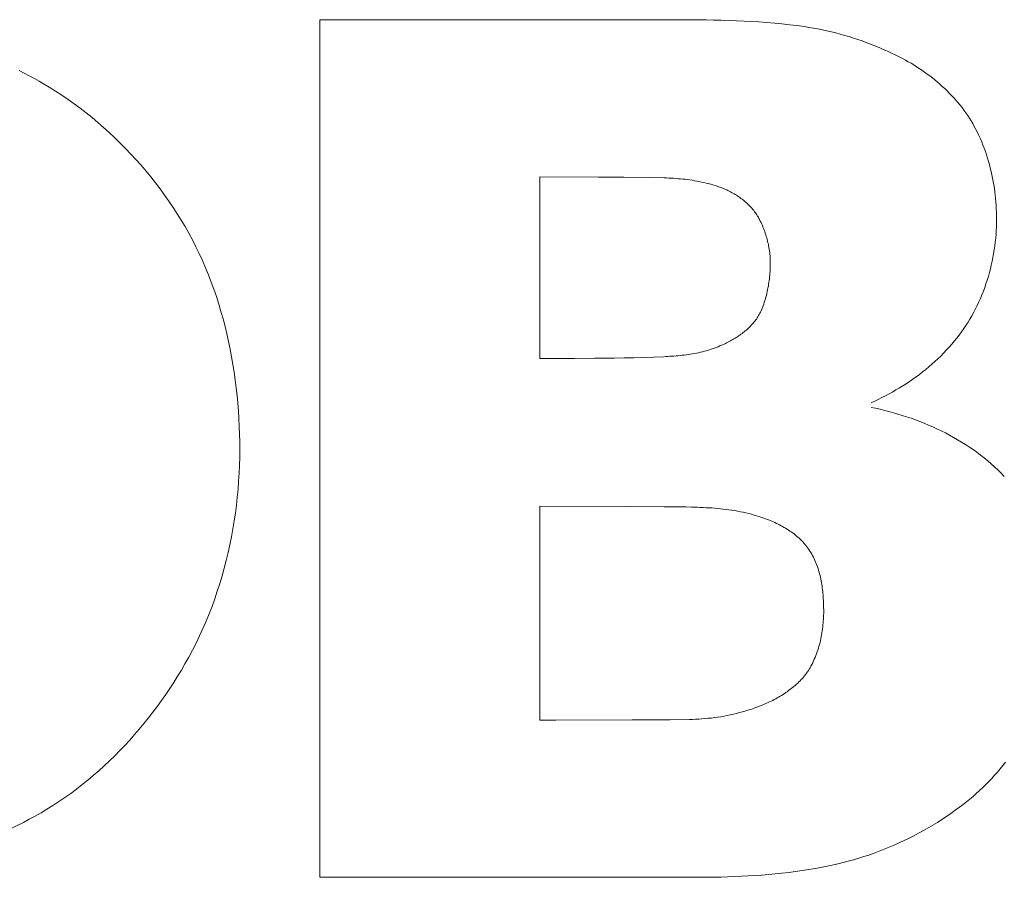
# Model space of a CAD drawing. Header units: millimetres. Extents: x 3925 to 5043, y -86 to 778.
# Tile 316 of 325: x 4855.83 to 4857.08, y 373.74 to 374.83. Entities that reach past the tile are written whole.
import ezdxf

# ---------------------------------------------------------------- set-up
doc = ezdxf.new("R2010")
doc.units = ezdxf.units.MM
doc.header["$LTSCALE"] = 46.255
doc.layers.add('H30K-IO-LABEDXF_CONTINUOUS_LINE', color=7, linetype='CONTINUOUS')

msp = doc.modelspace()

# ---------------------------------------------------------------- linework, layer by layer
at = {"layer": 'H30K-IO-LABEDXF_CONTINUOUS_LINE', "color": 7, "linetype": 'Continuous', "lineweight": 0}
for p, q in [((4856.2101, 374.8288), (4856.6419, 374.8288)), ((4856.2101, 373.7414), (4856.2101, 374.8288)), ((4856.6419, 374.8288), (4856.6708, 374.8288)), ((4856.5635, 374.6293), (4856.4891, 374.6294)), ((4856.4891, 374.6294), (4856.4891, 374.3994)), ((4856.5955, 374.6291), (4856.5635, 374.6293)), ((4856.6275, 374.6286), (4856.5955, 374.6291)), ((4856.4891, 374.3994), (4856.533, 374.3994)), ((4856.533, 374.3994), (4856.5582, 374.3995)), ((4856.5582, 374.3995), (4856.5833, 374.3997)), ((4856.5984, 374.2117), (4856.4891, 374.2118)), ((4856.4891, 374.2118), (4856.4891, 373.9408)), ((4856.6465, 374.2113), (4856.5984, 374.2117)), ((4856.6742, 374.211), (4856.6465, 374.2113)), ((4856.4891, 373.9408), (4856.5095, 373.9408)), ((4856.5095, 373.9408), (4856.6061, 373.9409)), ((4856.6061, 373.9409), (4856.6544, 373.9413)), ((4856.6544, 373.9413), (4856.6786, 373.9416)), ((4856.6933, 373.7415), (4856.2101, 373.7414))]:
    msp.add_line(p, q, dxfattribs=at)
for points in [[(4856.6708, 374.8288), (4856.6901, 374.8287), (4856.6998, 374.8285), (4856.7094, 374.8284), (4856.7191, 374.8282), (4856.7287, 374.8279), (4856.7383, 374.8275), (4856.748, 374.8271), (4856.7576, 374.8266), (4856.7672, 374.826), (4856.7768, 374.8253), (4856.7864, 374.8245), (4856.796, 374.8236), (4856.8055, 374.8225), (4856.8151, 374.8213), (4856.8246, 374.82)], [(4856.8246, 374.82), (4856.8303, 374.8191), (4856.836, 374.8182), (4856.8417, 374.8171), (4856.8474, 374.816), (4856.853, 374.8147), (4856.8587, 374.8134), (4856.8643, 374.812), (4856.8699, 374.8105), (4856.8755, 374.8089), (4856.8811, 374.8073), (4856.8866, 374.8055), (4856.8921, 374.8037), (4856.8976, 374.8018), (4856.903, 374.7998), (4856.9085, 374.7977), (4856.9139, 374.7956), (4856.9192, 374.7934), (4856.9246, 374.7911), (4856.9299, 374.7887), (4856.9351, 374.7863), (4856.9403, 374.7838), (4856.9455, 374.7813)], [(4856.9455, 374.7813), (4856.9491, 374.7794), (4856.9527, 374.7775), (4856.9562, 374.7755), (4856.9598, 374.7735), (4856.9633, 374.7714), (4856.9667, 374.7692), (4856.9702, 374.767), (4856.9736, 374.7647), (4856.977, 374.7623), (4856.9803, 374.7599), (4856.9836, 374.7575), (4856.9869, 374.7549), (4856.9901, 374.7524), (4856.9932, 374.7497), (4856.9964, 374.747), (4856.9994, 374.7443), (4857.0025, 374.7415), (4857.0054, 374.7386), (4857.0083, 374.7357), (4857.0112, 374.7328), (4857.014, 374.7298), (4857.0167, 374.7267), (4857.0193, 374.7236), (4857.0219, 374.7205), (4857.0244, 374.7173), (4857.0269, 374.714), (4857.0293, 374.7107), (4857.0316, 374.7074), (4857.0338, 374.704), (4857.0359, 374.7005), (4857.0379, 374.6971)], [(4855.8286, 374.7643), (4855.8351, 374.761), (4855.8416, 374.7577), (4855.848, 374.7543), (4855.8543, 374.7508), (4855.8606, 374.7471), (4855.8668, 374.7434)], [(4855.8668, 374.7434), (4855.8748, 374.7383), (4855.8828, 374.7331), (4855.8907, 374.7277), (4855.8984, 374.7222), (4855.9061, 374.7165), (4855.9137, 374.7106), (4855.9212, 374.7046), (4855.9286, 374.6984), (4855.9358, 374.6921), (4855.943, 374.6857), (4855.95, 374.6791), (4855.9569, 374.6724), (4855.9637, 374.6655), (4855.9704, 374.6585), (4855.9769, 374.6514), (4855.9833, 374.6442), (4855.9896, 374.6369), (4855.9957, 374.6295), (4856.0016, 374.6219), (4856.0075, 374.6143), (4856.0132, 374.6065), (4856.0187, 374.5987), (4856.024, 374.5908), (4856.0292, 374.5827), (4856.0343, 374.5746), (4856.0392, 374.5665), (4856.0439, 374.5582)], [(4857.0379, 374.6971), (4857.04, 374.6933), (4857.0421, 374.6895), (4857.044, 374.6857), (4857.0459, 374.6818), (4857.0477, 374.6778), (4857.0494, 374.6738), (4857.051, 374.6698), (4857.0526, 374.6658), (4857.0541, 374.6617), (4857.0555, 374.6576), (4857.0568, 374.6534), (4857.0581, 374.6492), (4857.0592, 374.645), (4857.0603, 374.6408), (4857.0614, 374.6365), (4857.0623, 374.6323), (4857.0632, 374.628), (4857.064, 374.6237), (4857.0648, 374.6194), (4857.0654, 374.6151), (4857.066, 374.6107), (4857.0665, 374.6064), (4857.067, 374.6021), (4857.0674, 374.5977), (4857.0677, 374.5934), (4857.0679, 374.5891), (4857.0681, 374.5847), (4857.0682, 374.5804), (4857.0682, 374.5761)], [(4856.7197, 374.6156), (4856.7169, 374.6166), (4856.7141, 374.6176), (4856.7113, 374.6185), (4856.7085, 374.6194), (4856.7056, 374.6202), (4856.7027, 374.621), (4856.6998, 374.6217), (4856.6969, 374.6224), (4856.694, 374.623), (4856.6911, 374.6236), (4856.6882, 374.6242), (4856.6852, 374.6247), (4856.6823, 374.6252), (4856.6793, 374.6256), (4856.6763, 374.626), (4856.6734, 374.6264), (4856.6704, 374.6267), (4856.6674, 374.627), (4856.6644, 374.6272), (4856.6614, 374.6275), (4856.6584, 374.6277), (4856.6554, 374.6278), (4856.6525, 374.628), (4856.6495, 374.6281), (4856.6465, 374.6282), (4856.6275, 374.6286)], [(4856.7677, 374.5753), (4856.7669, 374.5768), (4856.7661, 374.5783), (4856.7652, 374.5798), (4856.7643, 374.5812), (4856.7634, 374.5826), (4856.7624, 374.584), (4856.7614, 374.5854), (4856.7604, 374.5868), (4856.7593, 374.5881), (4856.7582, 374.5894), (4856.757, 374.5907), (4856.7558, 374.592), (4856.7546, 374.5932), (4856.7534, 374.5945), (4856.7521, 374.5957), (4856.7509, 374.5968), (4856.7495, 374.598), (4856.7482, 374.5991), (4856.7468, 374.6002), (4856.7455, 374.6013), (4856.7441, 374.6023), (4856.7426, 374.6034), (4856.7412, 374.6044), (4856.7397, 374.6053), (4856.7383, 374.6063), (4856.7368, 374.6072), (4856.7353, 374.6081), (4856.7338, 374.609), (4856.7322, 374.6098), (4856.7307, 374.6106), (4856.7291, 374.6114), (4856.7276, 374.6122), (4856.726, 374.6129), (4856.7245, 374.6136), (4856.7229, 374.6143), (4856.7213, 374.6149), (4856.7197, 374.6156)], [(4856.7812, 374.5213), (4856.7812, 374.5234), (4856.7811, 374.5255), (4856.781, 374.5275), (4856.7809, 374.5296), (4856.7807, 374.5317), (4856.7805, 374.5337), (4856.7802, 374.5358), (4856.7799, 374.5378), (4856.7796, 374.5399), (4856.7792, 374.5419), (4856.7788, 374.544), (4856.7783, 374.546), (4856.7779, 374.5481), (4856.7773, 374.5501), (4856.7768, 374.5521), (4856.7762, 374.5541), (4856.7756, 374.5561), (4856.7749, 374.5581), (4856.7742, 374.5601), (4856.7735, 374.562), (4856.7728, 374.564), (4856.772, 374.5659), (4856.7712, 374.5678), (4856.7704, 374.5697), (4856.7695, 374.5716), (4856.7686, 374.5735), (4856.7677, 374.5753)], [(4857.0682, 374.5761), (4857.0682, 374.5713), (4857.0681, 374.5664), (4857.0678, 374.5616), (4857.0675, 374.5567), (4857.0671, 374.5518), (4857.0666, 374.5469), (4857.066, 374.542), (4857.0653, 374.5372), (4857.0645, 374.5323), (4857.0636, 374.5274), (4857.0626, 374.5226), (4857.0615, 374.5177), (4857.0604, 374.5129), (4857.0591, 374.5081), (4857.0578, 374.5034), (4857.0563, 374.4987), (4857.0548, 374.4939), (4857.0532, 374.4893), (4857.0515, 374.4847), (4857.0497, 374.4801), (4857.0478, 374.4755), (4857.0458, 374.471), (4857.0437, 374.4666), (4857.0416, 374.4622), (4857.0393, 374.4578), (4857.037, 374.4535), (4857.0345, 374.4493), (4857.032, 374.4452), (4857.0294, 374.4411), (4857.0267, 374.4371)], [(4856.0439, 374.5582), (4856.0485, 374.5497), (4856.0529, 374.541), (4856.0572, 374.5322), (4856.0612, 374.5234), (4856.0651, 374.5144), (4856.0688, 374.5053), (4856.0723, 374.4962), (4856.0757, 374.487), (4856.0788, 374.4777), (4856.0818, 374.4683), (4856.0847, 374.4589), (4856.0873, 374.4494), (4856.0898, 374.4399), (4856.0922, 374.4303), (4856.0943, 374.4207), (4856.0963, 374.411), (4856.0982, 374.4013), (4856.0999, 374.3916), (4856.1014, 374.3818), (4856.1028, 374.372), (4856.104, 374.3622), (4856.1051, 374.3524), (4856.106, 374.3426), (4856.1068, 374.3328), (4856.1074, 374.323), (4856.1079, 374.3132), (4856.1082, 374.3035), (4856.1085, 374.2937), (4856.1085, 374.284)], [(4856.7696, 374.4596), (4856.7705, 374.4618), (4856.7714, 374.4639), (4856.7722, 374.4661), (4856.773, 374.4683), (4856.7737, 374.4705), (4856.7744, 374.4727), (4856.7751, 374.475), (4856.7757, 374.4772), (4856.7763, 374.4795), (4856.7769, 374.4818), (4856.7774, 374.4841), (4856.7779, 374.4864), (4856.7783, 374.4887), (4856.7788, 374.491), (4856.7791, 374.4933), (4856.7795, 374.4956), (4856.7798, 374.498), (4856.7801, 374.5003), (4856.7803, 374.5026), (4856.7805, 374.505), (4856.7807, 374.5073), (4856.7809, 374.5097), (4856.781, 374.512), (4856.7811, 374.5143), (4856.7812, 374.5167), (4856.7812, 374.519), (4856.7812, 374.5213)], [(4856.7197, 374.4161), (4856.7213, 374.4168), (4856.7228, 374.4175), (4856.7244, 374.4183), (4856.7259, 374.419), (4856.7275, 374.4198), (4856.729, 374.4206), (4856.7306, 374.4215), (4856.7321, 374.4223), (4856.7336, 374.4232), (4856.7352, 374.4241), (4856.7367, 374.425), (4856.7382, 374.4259), (4856.7396, 374.4269), (4856.7411, 374.4279), (4856.7426, 374.4289), (4856.744, 374.4299), (4856.7454, 374.4309), (4856.7468, 374.432), (4856.7482, 374.4331), (4856.7496, 374.4342), (4856.7509, 374.4353), (4856.7522, 374.4365), (4856.7535, 374.4377), (4856.7548, 374.4389), (4856.756, 374.4401), (4856.7572, 374.4414), (4856.7584, 374.4426), (4856.7595, 374.4439), (4856.7606, 374.4452), (4856.7617, 374.4466), (4856.7627, 374.4479), (4856.7637, 374.4493), (4856.7647, 374.4507), (4856.7656, 374.4521), (4856.7665, 374.4536), (4856.7673, 374.4551), (4856.7681, 374.4566), (4856.7689, 374.4581), (4856.7696, 374.4596)], [(4857.0267, 374.4371), (4857.0238, 374.433), (4857.0208, 374.4289), (4857.0177, 374.425), (4857.0145, 374.421), (4857.0113, 374.4172), (4857.0079, 374.4134), (4857.0045, 374.4097), (4857.001, 374.406), (4856.9974, 374.4024), (4856.9937, 374.3989), (4856.99, 374.3954), (4856.9862, 374.392), (4856.9823, 374.3887), (4856.9784, 374.3854), (4856.9744, 374.3822), (4856.9704, 374.3791), (4856.9663, 374.3761), (4856.9621, 374.3731), (4856.9579, 374.3702), (4856.9536, 374.3673), (4856.9494, 374.3646), (4856.945, 374.3619), (4856.9406, 374.3593), (4856.9362, 374.3567), (4856.9318, 374.3543), (4856.9273, 374.3519), (4856.9228, 374.3496), (4856.9182, 374.3474), (4856.9137, 374.3453), (4856.9091, 374.3432)], [(4856.6461, 374.4015), (4856.6487, 374.4017), (4856.6513, 374.4018), (4856.6539, 374.402), (4856.6565, 374.4021), (4856.6591, 374.4023), (4856.6617, 374.4025), (4856.6643, 374.4028), (4856.6669, 374.403), (4856.6695, 374.4033), (4856.6721, 374.4036), (4856.6747, 374.4039), (4856.6773, 374.4043), (4856.6799, 374.4047), (4856.6825, 374.4051), (4856.685, 374.4056), (4856.6876, 374.4061), (4856.6902, 374.4066), (4856.6927, 374.4071), (4856.6952, 374.4077), (4856.6978, 374.4084), (4856.7003, 374.4091), (4856.7028, 374.4098), (4856.7052, 374.4105), (4856.7077, 374.4113), (4856.7101, 374.4122), (4856.7126, 374.4131), (4856.715, 374.4141), (4856.7174, 374.4151), (4856.7197, 374.4161)], [(4856.5833, 374.3997), (4856.5959, 374.4), (4856.6084, 374.4002), (4856.621, 374.4006), (4856.6335, 374.401), (4856.6461, 374.4015)], [(4856.9091, 374.3372), (4856.9148, 374.3361), (4856.9204, 374.3348), (4856.9261, 374.3334), (4856.9317, 374.332), (4856.9374, 374.3305), (4856.943, 374.3288), (4856.9486, 374.3271), (4856.9542, 374.3253), (4856.9598, 374.3234), (4856.9654, 374.3214), (4856.9709, 374.3193), (4856.9764, 374.3171), (4856.9819, 374.3149), (4856.9873, 374.3125), (4856.9926, 374.31), (4856.998, 374.3075), (4857.0033, 374.3048), (4857.0085, 374.3021), (4857.0137, 374.2992), (4857.0188, 374.2963), (4857.0238, 374.2933), (4857.0288, 374.2902), (4857.0337, 374.287), (4857.0385, 374.2837), (4857.0433, 374.2803), (4857.0479, 374.2768), (4857.0525, 374.2732), (4857.057, 374.2695), (4857.0614, 374.2657), (4857.0657, 374.2618), (4857.0699, 374.2579), (4857.074, 374.2538), (4857.078, 374.2497)], [(4856.1085, 374.284), (4856.1084, 374.2739), (4856.1082, 374.2639), (4856.1077, 374.2538), (4856.1071, 374.2437), (4856.1063, 374.2336), (4856.1054, 374.2235), (4856.1042, 374.2134), (4856.1029, 374.2033), (4856.1014, 374.1932), (4856.0998, 374.1831), (4856.0979, 374.1731), (4856.0959, 374.1631), (4856.0937, 374.1531), (4856.0913, 374.1432), (4856.0888, 374.1334), (4856.086, 374.1235), (4856.0831, 374.1138), (4856.08, 374.1041), (4856.0767, 374.0945), (4856.0733, 374.0849), (4856.0696, 374.0754), (4856.0658, 374.0661), (4856.0618, 374.0568), (4856.0576, 374.0476), (4856.0532, 374.0385), (4856.0487, 374.0295), (4856.0439, 374.0206), (4856.039, 374.0119)], [(4856.761, 374.2007), (4856.7575, 374.2017), (4856.754, 374.2026), (4856.7504, 374.2035), (4856.7469, 374.2043), (4856.7433, 374.205), (4856.7397, 374.2057), (4856.7361, 374.2063), (4856.7325, 374.2069), (4856.7289, 374.2074), (4856.7253, 374.2079), (4856.7217, 374.2083), (4856.718, 374.2087), (4856.7144, 374.2091), (4856.7108, 374.2094), (4856.7071, 374.2097), (4856.7034, 374.2099), (4856.6998, 374.2101), (4856.6961, 374.2103), (4856.6925, 374.2105), (4856.6888, 374.2106), (4856.6851, 374.2107), (4856.6815, 374.2108), (4856.6742, 374.211)], [(4856.829, 374.1588), (4856.8278, 374.1605), (4856.8265, 374.1621), (4856.8252, 374.1637), (4856.8238, 374.1653), (4856.8224, 374.1669), (4856.8209, 374.1684), (4856.8194, 374.1699), (4856.8179, 374.1713), (4856.8163, 374.1727), (4856.8147, 374.1741), (4856.813, 374.1755), (4856.8114, 374.1768), (4856.8097, 374.1781), (4856.8079, 374.1793), (4856.8062, 374.1805), (4856.8044, 374.1817), (4856.8025, 374.1829), (4856.8007, 374.184), (4856.7988, 374.1851), (4856.7969, 374.1862), (4856.795, 374.1872), (4856.7931, 374.1882), (4856.7912, 374.1892), (4856.7892, 374.1901), (4856.7872, 374.1911), (4856.7853, 374.192), (4856.7833, 374.1928), (4856.7813, 374.1937), (4856.7792, 374.1945), (4856.7772, 374.1953), (4856.7752, 374.196), (4856.7732, 374.1968), (4856.7711, 374.1975), (4856.7691, 374.1982), (4856.7671, 374.1988), (4856.765, 374.1995), (4856.763, 374.2001), (4856.761, 374.2007)], [(4856.849, 374.0788), (4856.849, 374.081), (4856.8489, 374.0833), (4856.8489, 374.0855), (4856.8488, 374.0878), (4856.8487, 374.0901), (4856.8486, 374.0923), (4856.8485, 374.0946), (4856.8483, 374.0969), (4856.8482, 374.0992), (4856.848, 374.1015), (4856.8477, 374.1037), (4856.8475, 374.106), (4856.8472, 374.1083), (4856.8469, 374.1106), (4856.8465, 374.1128), (4856.8461, 374.1151), (4856.8457, 374.1174), (4856.8453, 374.1196), (4856.8448, 374.1218), (4856.8443, 374.1241), (4856.8437, 374.1263), (4856.8431, 374.1285), (4856.8425, 374.1306), (4856.8418, 374.1328), (4856.8411, 374.1349), (4856.8403, 374.1371), (4856.8395, 374.1392), (4856.8387, 374.1412), (4856.8378, 374.1433), (4856.8369, 374.1453), (4856.8359, 374.1473), (4856.8349, 374.1493), (4856.8338, 374.1513), (4856.8327, 374.1532), (4856.8315, 374.1551), (4856.8303, 374.1569), (4856.829, 374.1588)], [(4856.8328, 374.0091), (4856.8339, 374.0112), (4856.835, 374.0135), (4856.8361, 374.0157), (4856.8371, 374.018), (4856.8381, 374.0202), (4856.839, 374.0225), (4856.8399, 374.0249), (4856.8407, 374.0272), (4856.8415, 374.0296), (4856.8423, 374.032), (4856.843, 374.0344), (4856.8436, 374.0368), (4856.8443, 374.0392), (4856.8449, 374.0416), (4856.8454, 374.0441), (4856.8459, 374.0465), (4856.8464, 374.049), (4856.8468, 374.0515), (4856.8472, 374.054), (4856.8475, 374.0564), (4856.8478, 374.0589), (4856.8481, 374.0614), (4856.8483, 374.0639), (4856.8485, 374.0664), (4856.8487, 374.0689), (4856.8488, 374.0714), (4856.8489, 374.0739), (4856.849, 374.0763), (4856.849, 374.0788)], [(4856.039, 374.0119), (4856.0344, 374.0041), (4856.0297, 373.9963), (4856.0248, 373.9885), (4856.0198, 373.9809), (4856.0146, 373.9733), (4856.0094, 373.9658), (4856.004, 373.9583), (4855.9984, 373.9509), (4855.9928, 373.9437), (4855.987, 373.9365), (4855.9811, 373.9294), (4855.9751, 373.9224), (4855.969, 373.9155), (4855.9627, 373.9087), (4855.9563, 373.902), (4855.9499, 373.8955), (4855.9433, 373.889), (4855.9366, 373.8827), (4855.9297, 373.8766), (4855.9228, 373.8705), (4855.9158, 373.8646), (4855.9087, 373.8589), (4855.9014, 373.8533), (4855.8941, 373.8478), (4855.8867, 373.8425), (4855.8791, 373.8374), (4855.8715, 373.8325), (4855.8638, 373.8277)], [(4856.7727, 373.9605), (4856.7747, 373.9613), (4856.7766, 373.9622), (4856.7785, 373.963), (4856.7804, 373.9639), (4856.7824, 373.9649), (4856.7843, 373.9658), (4856.7862, 373.9668), (4856.7881, 373.9678), (4856.7899, 373.9688), (4856.7918, 373.9699), (4856.7937, 373.971), (4856.7955, 373.9721), (4856.7974, 373.9732), (4856.7992, 373.9744), (4856.801, 373.9756), (4856.8027, 373.9768), (4856.8045, 373.9781), (4856.8062, 373.9794), (4856.8079, 373.9807), (4856.8096, 373.982), (4856.8112, 373.9834), (4856.8129, 373.9848), (4856.8145, 373.9862), (4856.816, 373.9876), (4856.8175, 373.9891), (4856.819, 373.9906), (4856.8205, 373.9922), (4856.8219, 373.9937), (4856.8233, 373.9953), (4856.8246, 373.9969), (4856.8259, 373.9986), (4856.8272, 374.0002), (4856.8284, 374.0019), (4856.8296, 374.0037), (4856.8307, 374.0054), (4856.8318, 374.0072), (4856.8328, 374.0091)], [(4856.6786, 373.9416), (4856.6826, 373.9417), (4856.6866, 373.9418), (4856.6906, 373.942), (4856.6946, 373.9423), (4856.6986, 373.9426), (4856.7026, 373.943), (4856.7067, 373.9434), (4856.7107, 373.9439), (4856.7147, 373.9445), (4856.7186, 373.9451), (4856.7226, 373.9458), (4856.7266, 373.9466), (4856.7305, 373.9474), (4856.7345, 373.9483), (4856.7384, 373.9492), (4856.7423, 373.9502), (4856.7462, 373.9513), (4856.7501, 373.9524), (4856.7539, 373.9536), (4856.7577, 373.9548), (4856.7615, 373.9562), (4856.7653, 373.9575), (4856.769, 373.959), (4856.7727, 373.9605)], [(4857.0797, 373.8876), (4857.0763, 373.8833), (4857.0728, 373.8791), (4857.0693, 373.8749), (4857.0657, 373.8708), (4857.062, 373.8668), (4857.0582, 373.8628), (4857.0544, 373.8589), (4857.0505, 373.855), (4857.0465, 373.8513), (4857.0425, 373.8476), (4857.0384, 373.844), (4857.0342, 373.8405), (4857.03, 373.8371), (4857.0257, 373.8338), (4857.0214, 373.8305)], [(4855.8638, 373.8277), (4855.8565, 373.8233), (4855.8491, 373.8191), (4855.8416, 373.815), (4855.8341, 373.811), (4855.8264, 373.8071), (4855.8188, 373.8034), (4855.811, 373.7998), (4855.8032, 373.7963), (4855.7953, 373.7929), (4855.7874, 373.7896), (4855.7795, 373.7865), (4855.7714, 373.7835), (4855.7634, 373.7806), (4855.7553, 373.7778), (4855.7471, 373.7752), (4855.7389, 373.7727), (4855.7307, 373.7703), (4855.7225, 373.7681), (4855.7142, 373.766), (4855.7059, 373.764), (4855.6976, 373.7621), (4855.6893, 373.7604)], [(4857.0214, 373.8305), (4857.0159, 373.8264), (4857.0104, 373.8225), (4857.0047, 373.8186), (4856.999, 373.8148), (4856.9932, 373.8111), (4856.9874, 373.8075), (4856.9814, 373.804), (4856.9755, 373.8006), (4856.9694, 373.7972), (4856.9633, 373.794), (4856.9572, 373.7909), (4856.951, 373.7879), (4856.9448, 373.785), (4856.9385, 373.7822), (4856.9321, 373.7795), (4856.9258, 373.7769), (4856.9194, 373.7744), (4856.9129, 373.772), (4856.9064, 373.7697), (4856.8999, 373.7676), (4856.8934, 373.7655), (4856.8868, 373.7636), (4856.8802, 373.7618)], [(4856.8802, 373.7618), (4856.8719, 373.7597), (4856.8636, 373.7578), (4856.8553, 373.7559), (4856.8469, 373.7542), (4856.8385, 373.7527), (4856.8301, 373.7512), (4856.8216, 373.7499), (4856.8131, 373.7487), (4856.8046, 373.7476), (4856.7961, 373.7466), (4856.7876, 373.7458), (4856.779, 373.745), (4856.7705, 373.7443), (4856.7619, 373.7437), (4856.7533, 373.7432), (4856.7448, 373.7427), (4856.7362, 373.7423), (4856.7276, 373.742), (4856.719, 373.7418), (4856.7104, 373.7416), (4856.7019, 373.7415), (4856.6933, 373.7415)]]:
    msp.add_lwpolyline(points, dxfattribs=at)

doc.saveas('drawing.dxf')
